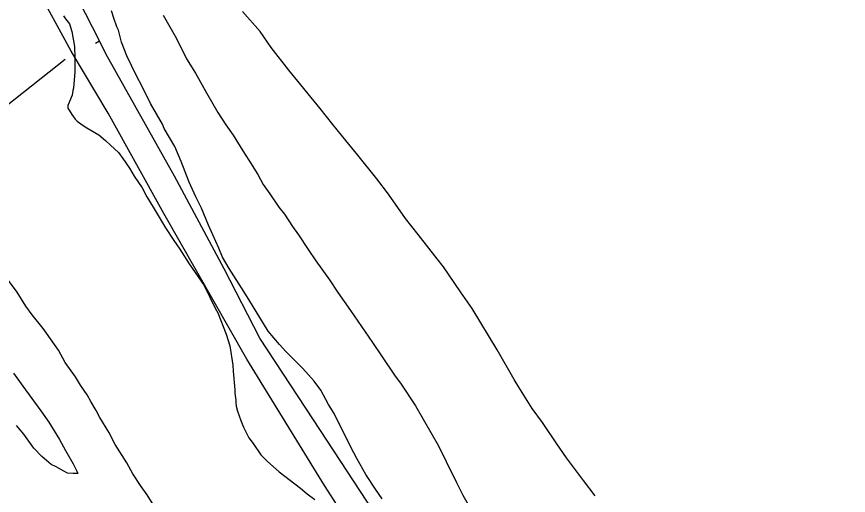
# Model space of a CAD drawing. Extents: x 3324104 to 3361979, y 612876 to 638273.
# Drawn here: x 3339115 to 3339983, y 635178 to 635679 of the extents above; entities that cross this region are included whole.
import ezdxf

# ---------------------------------------------------------------- set-up
doc = ezdxf.new("R2010")
doc.units = 0
for name, color, linetype in [('V-DTCH-CNTR', 7, 'Continuous'), ('V-SITE-VEGE', 7, 'Continuous'), ('V-TOPO-SHOR', 7, 'Continuous')]:
    doc.layers.add(name, color=color, linetype=linetype)

msp = doc.modelspace()

# ---------------------------------------------------------------- linework, layer by layer
at = {"layer": 'V-DTCH-CNTR'}
msp.add_lwpolyline([(3339997.68, 634049.07), (3339982.53, 634088.52), (3339945.44, 634167.57), (3339904.18, 634237.51), (3339885.46, 634278.23), (3339842.21, 634387.36), (3339781.38, 634533.58), (3339722.83, 634674.97), (3339660.78, 634801.26), (3339610.42, 634894.55), (3339578.98, 634957.1), (3339511.89, 635071.52), (3339436.47, 635188.9), (3339355.37, 635320.77), (3339268.7, 635473.13), (3339210.59, 635577.77), (3339172.01, 635642.47), (3339134.71, 635711.13)], dxfattribs=at)
at = {"layer": 'V-SITE-VEGE'}
for p, q in [((3339164.02, 635679.45), (3339165.95, 635676.48)), ((3339216.41, 635676.96), (3339214.04, 635684.82)), ((3339219.75, 635668.11), (3339216.41, 635676.96)), ((3339267.88, 635680.37), (3339275.1, 635668.05)), ((3339369.11, 635663.19), (3339350.7, 635683.95)), ((3339165.95, 635676.48), (3339170.3, 635671.06)), ((3339170.3, 635671.06), (3339172.68, 635663.19)), ((3339221.19, 635664.67), (3339219.75, 635668.11)), ((3339275.1, 635668.05), (3339281.84, 635655.73)), ((3339172.68, 635663.19), (3339175.46, 635647.49)), ((3339224.49, 635651.9), (3339221.19, 635664.67)), ((3339380.7, 635646.42), (3339369.11, 635663.19)), ((3339230.22, 635637.63), (3339224.49, 635651.9)), ((3339281.84, 635655.73), (3339292.41, 635634.56)), ((3339175.46, 635647.49), (3339175.83, 635635.73)), ((3339399.08, 635622.72), (3339380.7, 635646.42)), ((3339175.83, 635635.73), (3339175.68, 635621.04)), ((3339239.82, 635617.45), (3339230.22, 635637.63)), ((3339292.41, 635634.56), (3339301.57, 635619.78)), ((3339175.68, 635621.04), (3339174.53, 635603.9)), ((3339246.55, 635605.14), (3339239.82, 635617.45)), ((3339301.57, 635619.78), (3339313.12, 635599.09)), ((3339431.99, 635582.71), (3339399.08, 635622.72)), ((3339173.53, 635601.46), (3339172.99, 635596.57)), ((3339174.53, 635603.9), (3339173.53, 635601.46)), ((3339254.71, 635587.91), (3339246.55, 635605.14)), ((3339313.12, 635599.09), (3339325.15, 635578.39)), ((3339172.99, 635596.57), (3339168.47, 635585.84)), ((3339168.47, 635585.84), (3339168.44, 635582.9)), ((3339168.44, 635582.9), (3339169.89, 635580.93)), ((3339267.23, 635566.23), (3339254.71, 635587.91)), ((3339445.05, 635565.93), (3339431.99, 635582.71)), ((3339169.89, 635580.93), (3339172.79, 635576.49)), ((3339172.79, 635576.49), (3339176.17, 635571.55)), ((3339325.15, 635578.39), (3339333.35, 635565.57)), ((3339176.17, 635571.55), (3339178.11, 635569.58)), ((3339178.11, 635569.58), (3339183.45, 635565.6)), ((3339183.45, 635565.6), (3339188.33, 635562.62)), ((3339269.15, 635561.81), (3339267.23, 635566.23)), ((3339333.35, 635565.57), (3339341.08, 635554.72)), ((3339458.6, 635549.14), (3339445.05, 635565.93)), ((3339188.33, 635562.62), (3339200.99, 635555.14)), ((3339280.22, 635543.08), (3339269.15, 635561.81)), ((3339200.99, 635555.14), (3339207.79, 635549.19)), ((3339207.79, 635549.19), (3339213.12, 635544.24)), ((3339341.08, 635554.72), (3339351.21, 635538.45)), ((3339471.18, 635533.82), (3339458.6, 635549.14)), ((3339213.12, 635544.24), (3339221.38, 635536.81)), ((3339286.92, 635527.34), (3339280.22, 635543.08)), ((3339351.21, 635538.45), (3339357.48, 635528.59)), ((3339221.38, 635536.81), (3339225.72, 635530.4)), ((3339225.72, 635530.4), (3339232.97, 635520.53)), ((3339491.02, 635509.13), (3339471.18, 635533.82)), ((3339232.97, 635520.53), (3339237.79, 635512.15)), ((3339295.04, 635505.71), (3339286.92, 635527.34)), ((3339357.48, 635528.59), (3339366.64, 635513.81)), ((3339237.79, 635512.15), (3339245.99, 635499.82)), ((3339366.64, 635513.81), (3339372.41, 635503.46)), ((3339302.23, 635490.45), (3339295.04, 635505.71)), ((3339372.41, 635503.46), (3339379.17, 635493.59)), ((3339503.1, 635493.34), (3339491.02, 635509.13)), ((3339245.99, 635499.82), (3339250.8, 635490.47)), ((3339250.8, 635490.47), (3339257.55, 635479.62)), ((3339307.99, 635478.63), (3339302.23, 635490.45)), ((3339379.17, 635493.59), (3339388.83, 635479.78)), ((3339520.98, 635467.69), (3339503.1, 635493.34)), ((3339257.55, 635479.62), (3339259.47, 635476.18)), ((3339315.16, 635460.92), (3339307.99, 635478.63)), ((3339388.83, 635479.78), (3339394.64, 635472.38)), ((3339259.47, 635476.18), (3339270.56, 635457.94)), ((3339394.64, 635472.38), (3339402.83, 635459.56)), ((3339319.96, 635450.59), (3339315.16, 635460.92)), ((3339534.03, 635450.9), (3339520.98, 635467.69)), ((3339270.56, 635457.94), (3339279.24, 635444.63)), ((3339402.83, 635459.56), (3339409.11, 635450.68)), ((3339279.24, 635444.63), (3339285.52, 635435.75)), ((3339326.19, 635436.81), (3339319.96, 635450.59)), ((3339409.11, 635450.68), (3339419.25, 635435.39)), ((3339553.87, 635425.72), (3339534.03, 635450.9)), ((3339285.52, 635435.75), (3339295.16, 635420.46)), ((3339330.01, 635427.46), (3339326.19, 635436.81)), ((3339419.25, 635435.39), (3339427.46, 635423.55)), ((3339336.75, 635415.64), (3339330.01, 635427.46)), ((3339560.64, 635417.32), (3339553.87, 635425.72)), ((3339295.16, 635420.46), (3339310.61, 635397.78)), ((3339427.46, 635423.55), (3339441.47, 635403.82)), ((3339578.5, 635391.18), (3339560.64, 635417.32)), ((3339115.64, 635390.97), (3339097.27, 635415.16)), ((3339339.17, 635411.7), (3339336.75, 635415.64)), ((3339349.78, 635395.43), (3339339.17, 635411.7)), ((3339441.47, 635403.82), (3339450.15, 635390.5)), ((3339124.8, 635376.18), (3339115.64, 635390.97)), ((3339310.61, 635397.78), (3339322.13, 635374.15)), ((3339357.49, 635383.1), (3339349.78, 635395.43)), ((3339450.15, 635390.5), (3339463.68, 635371.75)), ((3339590.58, 635373.91), (3339578.5, 635391.18)), ((3339377.74, 635350.08), (3339357.49, 635383.1)), ((3339131.08, 635367.3), (3339124.8, 635376.18)), ((3339322.13, 635374.15), (3339325.02, 635369.22)), ((3339616.6, 635330.55), (3339590.58, 635373.91)), ((3339142.7, 635352.98), (3339131.08, 635367.3)), ((3339325.02, 635369.22), (3339333.62, 635347.09)), ((3339463.68, 635371.75), (3339486.37, 635338.21)), ((3339146.08, 635348.05), (3339142.7, 635352.98)), ((3339158.64, 635330.29), (3339146.08, 635348.05)), ((3339333.62, 635347.09), (3339337.42, 635334.81)), ((3339389.35, 635336.25), (3339377.74, 635350.08)), ((3339486.37, 635338.21), (3339496.03, 635324.4)), ((3339165.85, 635317.48), (3339158.64, 635330.29)), ((3339337.42, 635334.81), (3339340.64, 635314.69)), ((3339396.14, 635328.83), (3339389.35, 635336.25)), ((3339634.41, 635299.5), (3339616.6, 635330.55)), ((3339413.6, 635311.02), (3339396.14, 635328.83)), ((3339496.03, 635324.4), (3339510.02, 635303.2)), ((3339176.48, 635302.19), (3339165.85, 635317.48)), ((3339340.64, 635314.69), (3339341.07, 635308.32)), ((3339111.86, 635306.27), (3339121.52, 635292.45)), ((3339341.07, 635308.32), (3339342.83, 635288.7)), ((3339425.71, 635297.67), (3339413.6, 635311.02)), ((3339181.79, 635293.81), (3339176.48, 635302.19)), ((3339432.48, 635288.3), (3339425.71, 635297.67)), ((3339510.02, 635303.2), (3339515.83, 635295.79)), ((3339515.83, 635295.79), (3339531.27, 635272.13)), ((3339639.23, 635291.62), (3339634.41, 635299.5)), ((3339121.52, 635292.45), (3339140.37, 635266.79)), ((3339188.54, 635283.45), (3339181.79, 635293.81)), ((3339342.83, 635288.7), (3339342.8, 635285.28)), ((3339440.66, 635273.52), (3339432.48, 635288.3)), ((3339653.21, 635269.43), (3339639.23, 635291.62)), ((3339192.39, 635276.56), (3339188.54, 635283.45)), ((3339342.8, 635285.28), (3339343.71, 635277.92)), ((3339343.71, 635277.92), (3339343.68, 635275.47)), ((3339198.17, 635267.19), (3339192.39, 635276.56)), ((3339343.68, 635275.47), (3339344.13, 635271.55)), ((3339344.13, 635271.55), (3339345.55, 635266.63)), ((3339446.44, 635264.16), (3339440.66, 635273.52)), ((3339531.27, 635272.13), (3339555.34, 635230.25)), ((3339663.84, 635254.63), (3339653.21, 635269.43)), ((3339140.37, 635266.79), (3339148.57, 635254.95)), ((3339202.02, 635259.8), (3339198.17, 635267.19)), ((3339345.55, 635266.63), (3339348.88, 635256.8)), ((3339463.72, 635228.71), (3339446.44, 635264.16)), ((3339122.49, 635242.47), (3339114.74, 635251.37)), ((3339148.57, 635254.95), (3339159.66, 635236.72)), ((3339211.17, 635244.53), (3339202.02, 635259.8)), ((3339348.88, 635256.8), (3339351.75, 635249.92)), ((3339678.81, 635232.44), (3339663.84, 635254.63)), ((3339217.9, 635231.72), (3339211.17, 635244.53)), ((3339351.75, 635249.92), (3339357.52, 635238.59)), ((3339133.12, 635227.67), (3339122.49, 635242.47)), ((3339159.66, 635236.72), (3339165.91, 635225.38)), ((3339357.52, 635238.59), (3339361.87, 635232.67)), ((3339141.36, 635219.26), (3339133.12, 635227.67)), ((3339165.91, 635225.38), (3339174.1, 635211.59)), ((3339229.96, 635212.5), (3339217.9, 635231.72)), ((3339361.87, 635232.67), (3339370.08, 635220.83)), ((3339469.97, 635216.89), (3339463.72, 635228.71)), ((3339555.34, 635230.25), (3339563.51, 635214)), ((3339688.95, 635217.64), (3339678.81, 635232.44)), ((3339151.07, 635210.84), (3339141.36, 635219.26)), ((3339370.08, 635220.83), (3339376.87, 635213.9)), ((3339479.6, 635200.14), (3339469.97, 635216.89)), ((3339706.83, 635193.95), (3339688.95, 635217.64)), ((3339156.44, 635208.33), (3339151.07, 635210.84)), ((3339164.23, 635203.85), (3339156.44, 635208.33)), ((3339174.1, 635211.59), (3339177.94, 635203.71)), ((3339236.21, 635201.17), (3339229.96, 635212.5)), ((3339376.87, 635213.9), (3339389, 635203.01)), ((3339563.51, 635214), (3339574.06, 635191.85)), ((3339168.13, 635201.85), (3339164.23, 635203.85)), ((3339174, 635201.3), (3339168.13, 635201.85)), ((3339178.9, 635201.25), (3339174, 635201.3)), ((3339177.94, 635203.71), (3339178.9, 635201.25)), ((3339244.9, 635187.86), (3339236.21, 635201.17)), ((3339389, 635203.01), (3339411.37, 635186.13)), ((3339489.73, 635184.85), (3339479.6, 635200.14)), ((3339574.06, 635191.85), (3339580.79, 635178.55)), ((3339718.93, 635178.15), (3339706.83, 635193.95)), ((3339251.18, 635178.97), (3339244.9, 635187.86)), ((3339411.37, 635186.13), (3339418.17, 635180.18)), ((3339496.49, 635174.99), (3339489.73, 635184.85)), ((3339257.45, 635169.11), (3339251.18, 635178.97)), ((3339418.17, 635180.18), (3339426.43, 635174.22)), ((3339580.79, 635178.55), (3339591.38, 635159.83))]:
    msp.add_line(p, q, dxfattribs=at)
at = {"layer": 'V-TOPO-SHOR'}
msp.add_line((3339197.26, 635651.01), (3339201.5, 635653.26), dxfattribs=at)
for points in [[(3340015.72, 634049.89), (3339963.99, 634180.55), (3339935.7, 634234.4), (3339924.7, 634258.11), (3339898.81, 634313.87), (3339863.71, 634403.24), (3339810.44, 634535.92), (3339735.07, 634714.37), (3339681.05, 634830.37), (3339613.76, 634957.77), (3339523.08, 635107.53), (3339424.86, 635257.44), (3339369.01, 635342.87), (3339331.57, 635415.2), (3339279.93, 635512.07), (3339208.27, 635639.96), (3339201.5, 635653.26), (3339143.36, 635767.32)], [(3338824.15, 635363.98), (3338843.42, 635373.11), (3338887, 635404), (3338938.41, 635448.64), (3338967.9, 635471.08), (3339011.53, 635505.15), (3339058.1, 635545.91), (3339105.45, 635586.65), (3339165.67, 635634.29)]]:
    msp.add_lwpolyline(points, dxfattribs=at)

doc.saveas('drawing.dxf')
